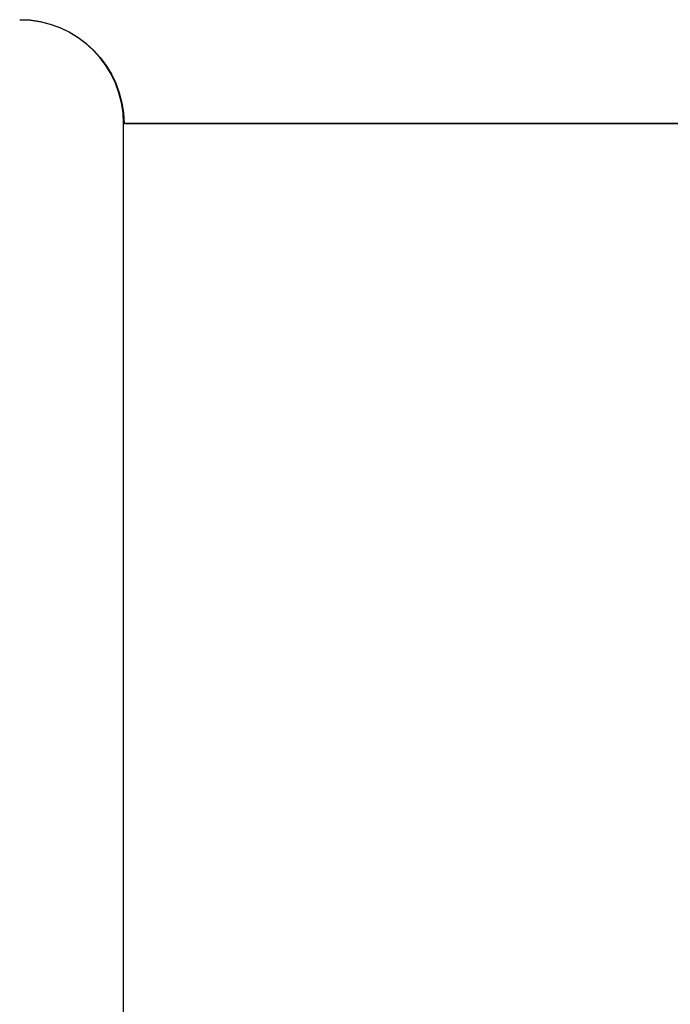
# Model space of a CAD drawing. Header units: centimetres. Extents: x -14.2 to 14.2, y -23.9 to 0.
# Tile 688 of 883: x 10.255 to 10.38, y -3.739 to -3.55. Entities that reach past the tile are written whole.
import ezdxf

# ---------------------------------------------------------------- set-up
doc = ezdxf.new("R2010")
doc.units = ezdxf.units.CM
doc.layers.add('Default', color=7, linetype='Continuous', true_color=0x000000)

msp = doc.modelspace()

# ---------------------------------------------------------------- linework, layer by layer
at = {"layer": 'Default'}
msp.add_arc((10.255, -3.57), 0.02, 0, 90, dxfattribs=at)
at = {"layer": 'Default', "extrusion": (0.012052, 0, -0.999927)}
msp.add_arc((-10.25417, -3.57, 0.13739), 0.02, 90, 180, dxfattribs=at)
at = {"layer": 'Default', "extrusion": (0, -1, 0)}
for start, end in [(180, 0), (0, 180)]:
    msp.add_arc((11.4, 0, 3.57), 1.125, start, end, dxfattribs=at)
at = {"layer": 'Default'}
msp.add_open_spline([(10.275, -5.43), (10.275, -4.5), (10.275, -3.57)], degree=2, dxfattribs=at)

doc.saveas('drawing.dxf')
